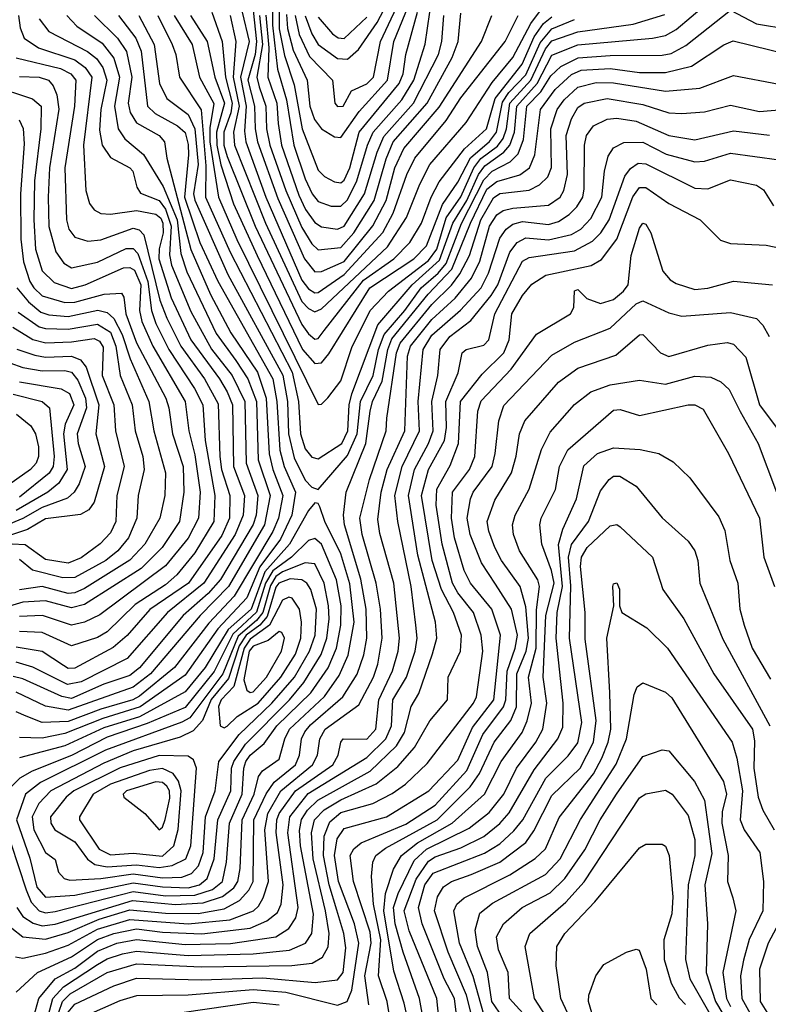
# Model space of a CAD drawing. Extents: x 501367 to 657802, y 482273 to 547541.
# Tile 581 of 656: x 598825 to 601132, y 527567 to 530602. Entities that reach past the tile are written whole.
import ezdxf

# ---------------------------------------------------------------- set-up
doc = ezdxf.new("R2010")
doc.units = 0

msp = doc.modelspace()

# ---------------------------------------------------------------- linework, layer by layer
at = {"layer": '0CON20XD'}
for points in [[(599647.7, 530617.7), (599650.8, 530575), (599668.3, 530508.2), (599710.6, 530415), (599718.9, 530335), (599734, 530294), (599755, 530265.9), (599795, 530241.1), (599815, 530238.5), (599871.2, 530318.8), (599958.4, 530415), (599977.7, 530535), (600096, 530824)], [(599529.8, 530775), (599555.3, 530535), (599550.9, 530495), (599528.3, 530415), (599549, 530335), (599550.9, 530265), (599558.4, 530225), (599620.7, 530050.7), (599702.4, 529865), (599735, 529824.8), (599755, 529825.5), (599825, 529856.9), (599913.5, 529966.5), (599954.7, 530045), (599981.3, 530145), (600009.2, 530205), (600117.7, 530332.3), (600247.9, 530535), (600279.6, 530615)], [(599674.4, 530615), (599686.6, 530556.6), (599718.5, 530488.5), (599789.4, 530415), (599796, 530345), (599805, 530334.2), (599822.5, 530335), (599847.7, 530382.3), (599895, 530403.9), (599915.9, 530425), (599936.6, 530535), (600012.4, 530695)], [(599705, 530613.3), (599725, 530558.6), (599745, 530525.9), (599805, 530482.2), (599835, 530480.4), (599869.6, 530510.4), (599927.2, 530592.8), (599977.9, 530692.1)], [(599251.3, 530615), (599294.7, 530525.3), (599306.5, 530495), (599318, 530425), (599384.2, 530324.2), (599398.7, 530151.3), (599398, 530055), (599473.5, 529885), (599665.1, 529515.1), (599684.9, 529425), (599690.4, 529325), (599705, 529278.6), (599725, 529253.4), (599745, 529247.9), (599817.5, 529295), (599836.3, 529335), (599840.7, 529415), (599848.6, 529448.6), (599928.4, 529661.6), (600034.3, 529785), (600119.2, 529860.8), (600159.7, 529975), (600202.6, 530045), (600238.9, 530125), (600258.3, 530151.7), (600316.7, 530193.4), (600335.1, 530214.9), (600349.7, 530255), (600356.8, 530335), (600420.1, 530405), (600465, 530492.9), (600545, 530524.1), (600775, 530545.1), (600815, 530553.2), (600848.2, 530571.8), (600940.1, 530649.9)], [(598822, 530615), (598826.4, 530576.4), (598839, 530545), (598883.3, 530515), (598995, 530478.4), (599027, 530455), (599047.9, 530425), (599022.5, 530215), (599029.3, 530075), (599040.6, 530035), (599055, 530015.3), (599075, 530004.8), (599105, 530002.5), (599185, 530013.6), (599245, 530002), (599260.2, 529990.2), (599266.9, 529975), (599267.6, 529945), (599254.8, 529895.2), (599254.2, 529865), (599292.1, 529745), (599352.5, 529615), (599441.5, 529495), (599464.8, 529454.8), (599481.3, 529415), (599484.1, 529225), (599517.7, 529135), (599513.8, 529075), (599489.2, 529015), (599393.2, 528865), (599280.6, 528775), (599157, 528633), (599015, 528560.7), (598972.5, 528552.5), (598866.4, 528606.4), (598815, 528621.9)], [(598970.2, 530615), (599002, 530582), (599079.2, 530529.2), (599115, 530483.3), (599132.6, 530425), (599117.1, 530335), (599129, 530265), (599149.1, 530235), (599206.4, 530186.4), (599267.8, 530087.8), (599310.4, 529985), (599321.5, 529881.5), (599340.1, 529825), (599430.8, 529635), (599491, 529551), (599528.7, 529495), (599554.9, 529425), (599560.6, 529245), (599597.4, 529135), (599579.8, 529045), (599469.2, 528855), (599381.6, 528765), (599228.9, 528585), (599175, 528544.3), (598975, 528473.1), (598905, 528485.6), (598815, 528529.2)], [(599129.4, 530615), (599182.8, 530545), (599200.2, 530505), (599219.3, 530335), (599243.2, 530313.2), (599311.9, 530275), (599335, 530254.1), (599345, 530216.9), (599346, 530185), (599333.2, 530055), (599380.2, 529915), (599435.6, 529795.6), (599605.3, 529495), (599617.7, 529425), (599626.8, 529275), (599640.7, 529225), (599675.5, 529145), (599663.6, 529075), (599629.2, 529000.8), (599565.2, 528914.8), (599525, 528819.5), (599435.9, 528724.1), (599335, 528581.8), (599196.3, 528483.7), (599081.8, 528448.2), (598965, 528401.4), (598895, 528386.9), (598825, 528388.8)], [(599056, 530615), (599126.3, 530545), (599154.1, 530504.1), (599171.4, 530425), (599159.9, 530345), (599165.9, 530315.9), (599185, 530284.3), (599255, 530245.2), (599271.3, 530225), (599278.5, 530175), (599353, 529893), (599413, 529755), (599476.4, 529636.4), (599558.6, 529515), (599584.4, 529435), (599593.7, 529263.7), (599605.2, 529215.2), (599636.1, 529135), (599622.7, 529065), (599605.5, 529024.5), (599486.4, 528825), (599408.4, 528741.6), (599302.1, 528605), (599195, 528517.1), (599174.3, 528505), (599075, 528476.3), (598975, 528438.7), (598895.1, 528435.1), (598844.9, 528454.9)], [(599192.9, 530615), (599239.9, 530525), (599256.5, 530405), (599278.7, 530358.7), (599345, 530309.4), (599365.4, 530265.4), (599374.9, 530155), (599361.4, 530065), (599365.1, 530045.1), (599466.3, 529816.3), (599636.2, 529506.2), (599650.7, 529425), (599654.1, 529325), (599671.4, 529251.4), (599705, 529182.4), (599725, 529161), (599745, 529153.3), (599835, 529258.2), (599865.2, 529325), (599875.1, 529425), (599914, 529505), (599931.2, 529585), (599948.6, 529631.4), (600012.3, 529705), (600062.5, 529775), (600115, 529820.1), (600139.8, 529850.2), (600186.2, 529973.8), (600255, 530108.4), (600280.9, 530135), (600336.5, 530163.5), (600361.3, 530188.7), (600377.1, 530232.9), (600387.5, 530335), (600430.9, 530379.1), (600461.5, 530428.5), (600492.3, 530457.7), (600545.8, 530484.2), (600645, 530491.7), (600805, 530492.2), (600832.5, 530497.5), (600877.8, 530522.2), (601015, 530631.2), (601095, 530589.5), (601195, 530572.7)], [(599301.3, 530615), (599356.8, 530525), (599379.3, 530425), (599399.2, 530389.2), (599423.1, 530343.1), (599411.6, 530268.4), (599411.3, 530225), (599438.3, 530055), (599494.2, 529924.2), (599745, 529415.7), (599755, 529417.1), (599775, 529436.5), (599815, 529488.2), (599849, 529591), (599905.1, 529705), (599961.7, 529765), (600085, 529859.4), (600110.1, 529895), (600139.5, 529990.6), (600185, 530056.1), (600224.6, 530145.4), (600246.5, 530173.5), (600297.5, 530212.5), (600314.6, 530235.4), (600324.8, 530265), (600335.6, 530345), (600400.6, 530415), (600445, 530512.3), (600465, 530537.1), (600545, 530564.5), (600715, 530588.2), (600812.6, 530617.4)], [(599351.6, 530615), (599402.6, 530535), (599426.2, 530425), (599456.5, 530345), (599431.7, 530255), (599432.3, 530215), (599445, 530154.2), (599484.5, 530034.5), (599556.9, 529875), (599696.6, 529585), (599735, 529541.7), (599755, 529544.3), (599778.3, 529571.7), (599904.6, 529775), (600039.8, 529865), (600078.9, 529905), (600127.7, 530032.3), (600175, 530100.9), (600214.4, 530175.6), (600273.2, 530226.8), (600294.8, 530254.8), (600312.7, 530347.3), (600332.6, 530377.4), (600385, 530431.8), (600429.1, 530530.9), (600465, 530573.7), (600535, 530602.6)], [(599417.2, 530625), (599449.2, 530535), (599459.5, 530425), (599480, 530345), (599475.7, 530314.3), (599454.4, 530255), (599454.8, 530215), (599465, 530179.8), (599550.5, 529965), (599695, 529662.8), (599715, 529633.6), (599735, 529617.3), (599745, 529619.4), (599763.8, 529643.8), (599885, 529799), (599978.3, 529865), (600027.7, 529915), (600063.6, 529975), (600093.1, 530055), (600118.2, 530101.8), (600196.1, 530203.9), (600263.8, 530265), (600290.7, 530359.3), (600373.6, 530465), (600410.8, 530549.2), (600439.5, 530590.5), (600465, 530610.9)], [(599473.4, 530615), (599491.4, 530535), (599483.4, 530425), (599501.8, 530335), (599484.2, 530255), (599487.5, 530215), (599582.4, 529975), (599695, 529732.7), (599715, 529712), (599735, 529701.6), (599755, 529710.7), (599958.7, 529901.3), (600017.5, 529992.5), (600058.1, 530095), (600089.4, 530155), (600200.6, 530285), (600281.5, 530408.5), (600345, 530485.5), (600399.7, 530590.3), (600429.6, 530630.4)], [(599511.1, 530625), (599532, 530535), (599505.7, 530425), (599523.5, 530335), (599518, 530258), (599522.5, 530225), (599584.2, 530055), (599695, 529799), (599715, 529772.1), (599735, 529760.3), (599745, 529761), (599825, 529816.3), (599944, 529946), (599976.4, 530005), (600017.8, 530125), (600043.1, 530175), (600139.2, 530290.8), (600185, 530361), (600320.9, 530535), (600361.4, 530615)], [(599564.6, 530615.3), (599573.6, 530525), (599555.9, 530425), (599563.1, 530395), (599583.5, 530335), (599586, 530265), (599596, 530215), (599645.3, 530075.3), (599695, 529961.2), (599725, 529910.8), (599745, 529892), (599815, 529899.2), (599854.9, 529945.1), (599917.7, 530045), (599955, 530172.6), (599976.4, 530225), (600080.4, 530345), (600157.9, 530485), (600176, 530535), (600185, 530622.2)], [(599583.7, 530616.3), (599592.5, 530515), (599590.1, 530425), (599617.3, 530345), (599621.6, 530281.6), (599631.8, 530215), (599685, 530061.1), (599706.4, 530016.4), (599735, 529977.1), (599755, 529963.3), (599805, 529956.1), (599825, 529965.5), (599887.9, 530065), (599926.7, 530193.3), (599947.7, 530242.3), (600038.5, 530345), (600115.6, 530495), (600126.5, 530535), (600132.4, 530615)], [(599603.8, 530626.2), (599604, 530585), (599619.8, 530449.8), (599647.5, 530355), (599670, 530215), (599705, 530111.2), (599726, 530065), (599745, 530041.9), (599785, 530027.3), (599815, 530026.6), (599835, 530046.9), (599864, 530105), (599896.5, 530215), (599914.7, 530255), (600003.1, 530355), (600039.5, 530415), (600075, 530526.7), (600089.5, 530625)], [(599624.5, 530625), (599625, 530573.8), (599641.6, 530491.6), (599671.3, 530401.3), (599695.8, 530265.8), (599745, 530138.1), (599765, 530118.7), (599795, 530102), (599815, 530098.7), (599825, 530107.2), (599842.5, 530145), (599871.6, 530255), (599994.5, 530405), (600006.7, 530435), (600015.1, 530494.9), (600051.3, 530625)], [(599745, 530610), (599788.8, 530558.8), (599806.3, 530546.3), (599825, 530544.2), (599895, 530609.7)], [(598885.9, 530605), (598915, 530565.2), (599034.3, 530504.3), (599061.9, 530481.9), (599082, 530455), (599093.4, 530415), (599075.1, 530324.9), (599071.6, 530261.6), (599079.3, 530215), (599105, 530177.2), (599165, 530145.3), (599173.9, 530135), (599186.1, 530086.1), (599197.4, 530067.4), (599255, 530044.6), (599275, 530017.4), (599292, 529965), (599287.3, 529877.3), (599292.9, 529845), (599352.4, 529702.4), (599416, 529586), (599479.6, 529505), (599519.1, 529425), (599523.3, 529235), (599559.4, 529135), (599553.8, 529075), (599545, 529045.6), (599443.8, 528876.2), (599406.6, 528833.4), (599329, 528765), (599195, 528603.7), (599165, 528580.2), (599085, 528553.9), (598985, 528509.7), (598955.1, 528515.1), (598835, 528570.2), (598805, 528577.2)], [(598801.7, 527801.7), (598835, 527775.2), (598905, 527767.6), (598975, 527787.8), (599070.6, 527829.4), (599165, 527857.9), (599275, 527847.5), (599375, 527847.1), (599455, 527861.4), (599502.9, 527887.1), (599531.8, 527918.2), (599544.4, 527945), (599547.1, 528135), (599584.7, 528215.3), (599609, 528251), (599675.1, 528305), (599687.4, 528335), (599693.3, 528385), (599703.6, 528406.4), (599721.5, 528428.5), (599821.4, 528515), (599865, 528584.7), (599886.2, 528643.8), (599894.7, 528695.3), (599893.2, 528785), (599876.9, 528876.9), (599826.6, 529045), (599822.9, 529075), (599831.6, 529145), (599891.9, 529295), (599905.3, 529395), (599912.2, 529425), (599942.4, 529487.6), (599959.4, 529585), (599972.4, 529617.6), (600084, 529756), (600157.3, 529832.7), (600214.4, 529975), (600265, 530079.1), (600295, 530103.5), (600366.8, 530123.2), (600396.2, 530145), (600412.1, 530185), (600430.2, 530325), (600475, 530386.9), (600525, 530432.8), (600555, 530445.9), (600645, 530451.8), (600735, 530438.9), (600815, 530439.1), (600895, 530458.3), (600995, 530524.7), (601023.6, 530536.4), (601195, 530494.8)], [(598815, 530484.6), (598951, 530451), (598983.3, 530435), (598997.9, 530415), (598993.8, 530335), (598964.2, 530145), (598969.5, 529985), (598976.6, 529956.6), (598995, 529931.6), (599035, 529919.6), (599075, 529923.5), (599175, 529959.1), (599193.7, 529953.7), (599208.3, 529938.3), (599257.3, 529737.3), (599278.4, 529681.6), (599321.9, 529595), (599394.4, 529495), (599437.4, 529417.4), (599441.8, 529255), (599447.4, 529215), (599472.7, 529135), (599471.4, 529065), (599447.9, 529012.1), (599345.1, 528864.9), (599226.5, 528783.5), (599156.9, 528703.1), (599113.8, 528666.2), (598995, 528603.2), (598975, 528602.2), (598960.9, 528610.9), (598895, 528654.2), (598815, 528668.1)], [(598812.6, 527712.6), (598835, 527709), (598905, 527724.7), (598975, 527749.1), (599065, 527797.9), (599165, 527828.5), (599345, 527815.2), (599472.7, 527827.3), (599545.6, 527854.4), (599561.1, 527868.9), (599575.3, 527895.3), (599591.7, 527945), (599580.3, 528105), (599589.5, 528155), (599630.2, 528225), (599727.1, 528305), (599742.8, 528335), (599749.7, 528385), (599766.1, 528415), (599870.4, 528489.6), (599915.9, 528575), (599928.6, 528615), (599942.4, 528695), (599936.7, 528785), (599923.4, 528865), (599880.5, 529015), (599873.8, 529065), (599903.3, 529185), (599954.2, 529335), (599956.7, 529373.3), (599985.9, 529575), (599997.6, 529605), (600095, 529724.2), (600156, 529784), (600181.9, 529818.1), (600211.4, 529875), (600246.2, 529985), (600285, 530052.7), (600305, 530066.2), (600395, 530076.5), (600427.2, 530092.8), (600452.7, 530117.3), (600463.8, 530146.2), (600462.2, 530265), (600481.2, 530325), (600502.4, 530355), (600545, 530393.6), (600601.5, 530408.5), (600655, 530407.6), (600815, 530381.2), (600921.3, 530391.3), (601025, 530430.3), (601165, 530402.7)], [(598825, 530426.5), (598885, 530424.9), (598914.1, 530415), (598928.5, 530398.5), (598940.1, 530370.1), (598945.7, 530325.7), (598917.5, 530145), (598913.6, 530055), (598915.2, 529964.8), (598936.4, 529886.4), (598961.3, 529851.3), (598985, 529837.3), (599065, 529854.9), (599153.7, 529896.3), (599175, 529896.4), (599189, 529881), (599220.4, 529795), (599231.3, 529705), (599245, 529665.7), (599284.9, 529585), (599364.4, 529465), (599389.6, 529415), (599396.8, 529305), (599426.7, 529135), (599423.9, 529055), (599365, 528958), (599309.3, 528890.7), (599275, 528860), (599180.8, 528799.2), (599095, 528715.2), (599065, 528697), (598985, 528672.2), (598895, 528712.7), (598825, 528715.8)], [(598739.2, 530399.2), (598865, 530357.9), (598891.3, 530335), (598890.1, 530265), (598871.1, 530105), (598868.6, 529985), (598874.5, 529894.5), (598895, 529828.2), (598931.3, 529791.3), (598985, 529773.7), (599027.3, 529785), (599145, 529836.6), (599165, 529838.1), (599179.3, 529829.3), (599198.9, 529785), (599194.7, 529705), (599201.7, 529671.7), (599235.2, 529595.2), (599335.7, 529425), (599346.4, 529335), (599365, 529260.4), (599381.2, 529145), (599376.7, 529065), (599345, 529004), (599275, 528918.4), (599072.6, 528767.4), (599025, 528744.5), (598985, 528735.7), (598895.5, 528765.5), (598825, 528762.2)], [(598815, 527604.6), (598880, 527665), (598985, 527712.8), (599065, 527766.3), (599115, 527785.2), (599185, 527799.4), (599265, 527788.6), (599386.5, 527783.5), (599535, 527801.3), (599586.4, 527823.6), (599620.2, 527849.8), (599631.1, 527875), (599637.1, 527935), (599615.9, 528095.9), (599617.3, 528135), (599624.9, 528155.1), (599675.3, 528225), (599790.5, 528305), (599807, 528335), (599814.8, 528375), (599822.3, 528385), (599895, 528384.5), (599922.2, 528415), (599931.8, 528505), (599974.4, 528595), (599991.4, 528655), (599995.1, 528695), (599978.2, 528865), (599935, 529018.1), (599929, 529061), (599939.2, 529145), (599957.7, 529215), (600011.6, 529335), (600020.2, 529565), (600029.1, 529595), (600095, 529677.3), (600166.9, 529743.1), (600217.3, 529805), (600242.7, 529857.3), (600272.5, 529965), (600295, 530000.2), (600315, 530013.2), (600345, 530020.9), (600455, 530030), (600490.4, 530055), (600501.5, 530075), (600512.8, 530125), (600508.9, 530245), (600525, 530296.5), (600545, 530331), (600565, 530344.4), (600635, 530358.9), (600745, 530340.7), (600825, 530315.2), (600865, 530312.4), (600935, 530317.8), (601015, 530338.5), (601105, 530318.9), (601225, 530329.2)], [(598823.6, 530293.6), (598836.2, 530266.2), (598839.6, 530219.6), (598828.4, 530065), (598829.3, 529925), (598837.2, 529855), (598857.2, 529795), (598869, 529775), (598895, 529750.8), (598965, 529730.2), (598995, 529731.3), (599085.5, 529755.5), (599139.2, 529759.2), (599146.2, 529746.2), (599152.6, 529695), (599185, 529605.7), (599275.3, 529434.7), (599285.1, 529405), (599296.2, 529325), (599329.1, 529225), (599331.1, 529145), (599317.9, 529055), (599264.3, 528975), (599199.4, 528910.6), (599025, 528798.8), (598985, 528788.5), (598905, 528810.8), (598835, 528805.9), (598761.9, 528785)], [(598843.6, 527436.4), (598884.5, 527585), (598935.1, 527644.9), (598995, 527678.5), (599065, 527730.4), (599124.7, 527755), (599185, 527766.4), (599335, 527751.5), (599475, 527754.2), (599615, 527774.6), (599655, 527800), (599676.7, 527833.3), (599683.6, 527865), (599651.9, 528095), (599658.2, 528145), (599713.8, 528216.2), (599895, 528328), (599953.9, 528385), (599970.8, 528425), (599975.4, 528505), (600017, 528575), (600044.1, 528655), (600050.1, 528695), (600045.5, 528735), (600031.7, 528855), (599990.7, 529055), (599981.1, 529135), (600003.6, 529225), (600057.1, 529335), (600052.7, 529425), (600068.4, 529585), (600095, 529629.7), (600183.7, 529706.3), (600247.1, 529775), (600269.8, 529820.2), (600305, 529928), (600323.8, 529956.2), (600345, 529971.2), (600375, 529980), (600455, 529970.4), (600485, 529979.6), (600518.8, 530001.2), (600542.2, 530025), (600560.8, 530055), (600565, 530080), (600565.9, 530215), (600571.3, 530245), (600592.8, 530275), (600634.9, 530295.1), (600665, 530298.5), (600725, 530288.7), (600825, 530244.5), (600905, 530232), (601025, 530258.9), (601135, 530246.2)], [(598903.9, 527495), (598928, 527585), (598959.9, 527620.1), (599065, 527689.9), (599095, 527706.9), (599142.6, 527722.6), (599185, 527730.7), (599345, 527717.3), (599545, 527722.3), (599656.7, 527733.3), (599705.8, 527755), (599725.8, 527785), (599731, 527845), (599690.8, 528055), (599687, 528103), (599693.2, 528136.8), (599712, 528165), (599744.2, 528195.8), (599905, 528284.9), (599986.8, 528363.2), (600011.4, 528405), (600032, 528485), (600055.1, 528524.9), (600097.5, 528647.5), (600110.6, 528695), (600106.2, 528745), (600051.7, 528951.7), (600023.2, 529135), (600042, 529215), (600085.3, 529295), (600099.5, 529335), (600095.1, 529424.9), (600114, 529505), (600120.8, 529585), (600150.2, 529625), (600215.1, 529674.9), (600278.1, 529751.9), (600298.5, 529785), (600335, 529884.8), (600357.9, 529915), (600385, 529929.3), (600455, 529923.1), (600525, 529939.4), (600554.2, 529955.8), (600585, 529989), (600618.9, 530055), (600626.9, 530135), (600638.7, 530181.3), (600655, 530207.3), (600686.2, 530223.8), (600745, 530224.8), (600817.6, 530187.6), (600905, 530164.2), (600935, 530165.9), (601015, 530190.5), (601165, 530170.2)], [(600176.2, 529513.8), (600188.2, 529575), (600200.8, 529585), (600255, 529598.6), (600271, 529615), (600289.2, 529695), (600375, 529857.8), (600395, 529869), (600535, 529888.9), (600590.5, 529919.5), (600616.1, 529945), (600641.8, 529985), (600690.3, 530119.7), (600707.2, 530142.8), (600730.8, 530159.2), (600755, 530157.1), (600905, 530082.5), (600945, 530080.7), (601015, 530108.2), (601095, 530091.6), (601117.3, 530077.3), (601148.3, 530028.3)], [(598975, 527542.8), (598995, 527567.2), (599115, 527623.5), (599185, 527647.5), (599385, 527642.5), (599575, 527648.7), (599735.9, 527634.1), (599805, 527642.4), (599822, 527665), (599830.7, 527740.7), (599824.2, 527785), (599802.9, 527857.2), (599778.4, 527935), (599761.7, 528025), (599763.7, 528085), (599780.6, 528129.4), (599815, 528157.5), (599913.9, 528186.1), (599973.3, 528216.8), (600014.2, 528245.8), (600080.6, 528309.4), (600223.8, 528495), (600232.5, 528515), (600251.8, 528655), (600246.9, 528705), (600223.9, 528775), (600175, 528834.8), (600159, 528865), (600126.6, 528985), (600109, 529105), (600111.1, 529155), (600152, 529228), (600177.2, 529295), (600183.1, 529425), (600250.7, 529509.3), (600317, 529575), (600333, 529615), (600341.6, 529695), (600375, 529751.4), (600403, 529787), (600446.1, 529813.9), (600586.1, 529843.9), (600617.6, 529862.4), (600665, 529925.3), (600714.6, 530055.4), (600735, 530084.4), (600755, 530084.1), (600825.4, 530035), (600921.8, 529985), (600985, 529921.8), (601015, 529911.9), (601125, 529906.7), (601175, 529896.3)], [(599028.4, 527531.6), (599135, 527578.3), (599186.6, 527593.4), (599345, 527595.6), (599545, 527611.9), (599645, 527603.9), (599805, 527564.5), (599834.3, 527575), (599849.2, 527610.8), (599870.7, 527755), (599857.1, 527815), (599807.4, 527945), (599795.6, 528025), (599803.5, 528076.5), (599825, 528109), (599955.3, 528145), (600086, 528225), (600175, 528319.3), (600220.2, 528419.8), (600285.7, 528505), (600307, 528705), (600280.2, 528785), (600214.5, 528865), (600195, 528903.8), (600165.1, 529005), (600156.1, 529065), (600158.6, 529145), (600211.2, 529215), (600227.3, 529255), (600236.8, 529395), (600247.5, 529427.5), (600339.1, 529525), (600417.2, 529632.8), (600522.1, 529695), (600532.7, 529715), (600535, 529765.8), (600545, 529770), (600572.5, 529742.5), (600615, 529726.9), (600655, 529739.6), (600685.6, 529765), (600699.6, 529785), (600709.6, 529875), (600735, 529959.4), (600745, 529974.4), (600755, 529971.9), (600770.4, 529945), (600807, 529827), (600829.6, 529799.6), (600848.3, 529788.3), (600905, 529769.8), (600945, 529774.3), (601025, 529795.9), (601145, 529784.7)], [(598816.7, 529775), (598852.3, 529732.3), (598890.4, 529700.4), (598915, 529692), (598975, 529686.9), (599066.3, 529706.3), (599095, 529698.8), (599115, 529680.3), (599141.6, 529631.6), (599166.2, 529556.2), (599223.5, 529425), (599238.9, 529335), (599274.3, 529205), (599273, 529135), (599256.9, 529065), (599210.5, 528985), (599165, 528935.7), (599025, 528848.4), (598995, 528835.3), (598975, 528833), (598895, 528854.3), (598825, 528844.1)], [(599901.5, 527565), (599888.5, 527655), (599908.7, 527755), (599905, 527789.4), (599853.8, 527945), (599843.5, 528025), (599854.4, 528045.6), (599877.1, 528065), (600015, 528122.4), (600105, 528180.7), (600202.6, 528287.4), (600251.8, 528398.2), (600316.4, 528483.6), (600323.5, 528505), (600326.8, 528593.2), (600352.4, 528665), (600359.4, 528705), (600341.1, 528785), (600291.6, 528861.6), (600247.8, 528927.8), (600213.4, 529015), (600204, 529065), (600213.8, 529125), (600222.2, 529145), (600280.8, 529225), (600290.8, 529265), (600301.5, 529365), (600317.4, 529412.6), (600465, 529567.6), (600535, 529608.3), (600645, 529650.6), (600725, 529725.6), (600745, 529735.2), (600825, 529697.9), (600865, 529688.4), (601015, 529699.1), (601095, 529680.7), (601115, 529660.4), (601134.1, 529625)], [(598820.6, 529700.6), (598885.4, 529655.4), (598905, 529649.6), (598975, 529647.4), (599065, 529663.2), (599105, 529638.3), (599122, 529595), (599135.3, 529505.3), (599171.7, 529415), (599181.6, 529335), (599205.2, 529255), (599208.6, 529215), (599190.9, 529135), (599186.5, 529065), (599160.2, 529005), (599128.3, 528965), (599090.4, 528935), (598995, 528882), (598958.4, 528881.6), (598864.7, 528904.7), (598825, 528937.5)], [(598803.8, 529653.8), (598866, 529616), (598905.6, 529605.6), (598985, 529608.9), (599055, 529619.6), (599071.3, 529611.3), (599082.8, 529592.8), (599079.9, 529505), (599115.7, 529415), (599120.2, 529335), (599147.2, 529225), (599125.2, 529135), (599121.7, 529055), (599105, 529020.5), (599073.7, 528986.3), (599015, 528942.9), (598975, 528926.8), (598905, 528938), (598842.8, 528982.8), (598801.8, 528985)], [(599977.5, 527455), (599957.5, 527575), (599930.8, 527655), (599937.9, 527765), (599915.2, 527875), (599908.9, 527961.1), (599913.3, 528005), (599922.8, 528025), (599952.3, 528047.7), (600111.8, 528135), (600212.9, 528237.1), (600241.8, 528278.2), (600287.1, 528375), (600338.2, 528441.8), (600356, 528484), (600357.3, 528585), (600385.7, 528655), (600393, 528695), (600385, 528792.2), (600366.9, 528855), (600310.2, 528935), (600289.5, 528975), (600270.3, 529025), (600265.5, 529055), (600289.5, 529120.5), (600340.2, 529205), (600355, 529256), (600365.1, 529324.9), (600381.6, 529365), (600485.9, 529485), (600545, 529527.8), (600662.5, 529567.5), (600735, 529630.7), (600745, 529631.1), (600799.6, 529575), (600825, 529563.2), (600945, 529598.9), (601005, 529606.4), (601025, 529602), (601062.1, 529562.1), (601104.8, 529415), (601171.5, 529325)], [(598816.2, 529586.2), (598872.4, 529567.6), (598905, 529562.1), (598985, 529564.9), (599013, 529553), (599030.3, 529530.3), (599069.5, 529415), (599059.7, 529325), (599087.2, 529225), (599055, 529114.5), (599038.8, 529091.2), (599013.2, 529076.8), (598905, 529062.9), (598849.5, 529030.5), (598751.8, 528998.2)], [(598795, 529543.8), (598835, 529529.4), (598895, 529519.1), (598965, 529520.8), (598985, 529515.4), (599005, 529490.4), (599028.4, 529435), (599030.8, 529405), (599002.8, 529325), (599006, 529295), (599027.3, 529225), (599008.8, 529171.2), (598993.3, 529145), (598973, 529127), (598895, 529098.2), (598835, 529063.8), (598708.6, 529011.4)], [(598923.5, 527476.5), (598957.3, 527575), (598980.9, 527599.1), (599095, 527664.9), (599185, 527691.1), (599385, 527681.8), (599663.7, 527686.3), (599726.5, 527693.5), (599758.3, 527711.7), (599776.1, 527743.9), (599778.5, 527785), (599768.1, 527855), (599730.1, 528015), (599724.3, 528095), (599733.6, 528135), (599763.7, 528166.3), (599815, 528196.9), (599923.4, 528246.6), (599990.4, 528299.6), (600041.8, 528358.2), (600089.4, 528440.6), (600143.3, 528505), (600145.8, 528575), (600183.7, 528655), (600186.7, 528705), (600162.4, 528775), (600125.4, 528845.4), (600095.9, 528935), (600063.6, 529135), (600085.4, 529215), (600134, 529305), (600140.7, 529345), (600138.2, 529425), (600176.2, 529513.8)], [(598825, 529485.1), (598953.5, 529463.5), (598979.4, 529449.4), (598992.7, 529415), (598965.4, 529354.6), (598960.1, 529325), (598972, 529215), (598946.4, 529173.6), (598912, 529145), (598815, 529088.9)], [(600043, 527423), (600009.9, 527569.9), (599978.5, 527668.5), (599947.1, 527855), (599952.2, 527907.8), (599976.9, 527983.1), (600002, 528025), (600051.3, 528065), (600158, 528125), (600257.7, 528215), (600308.9, 528315), (600373.9, 528405), (600389.3, 528440.7), (600401.8, 528495), (600393.2, 528575), (600417.1, 528665), (600417.4, 528782.6), (600427, 528855), (600421.5, 528875), (600364.9, 528964.9), (600346.4, 529015), (600344, 529045), (600351.9, 529075), (600394.8, 529155), (600433.3, 529276.7), (600459.5, 529330.5), (600535, 529415.3), (600585.4, 529454.6), (600645, 529476.5), (600735, 529490.2), (600815, 529478.3), (600905, 529503.1), (600955, 529500.3), (600985.2, 529485.2), (601011.5, 529461.5), (601045, 529393.8), (601100.7, 529295), (601157.2, 529145)], [(598805, 529448), (598895.1, 529425.1), (598917.7, 529405), (598931.8, 529255), (598928.6, 529225), (598916.3, 529203.7), (598825, 529129.8)], [(600081.1, 527455), (600057.5, 527585), (600007.2, 527727.2), (599982.5, 527815), (599976.7, 527865), (599991.3, 527908.7), (600040.4, 528009.6), (600078.7, 528045), (600210, 528110), (600271.6, 528158.4), (600317, 528215), (600355.8, 528295), (600415.1, 528375), (600436.9, 528415), (600449.4, 528495), (600438.7, 528575), (600446, 528765), (600471.8, 528865), (600464.2, 528904.2), (600434.1, 528985), (600428.3, 529045), (600432.5, 529065), (600476.6, 529153.4), (600489, 529225), (600513.7, 529276.3), (600655, 529398.5), (600675, 529400), (600735, 529381.8), (600885, 529414.6), (600905, 529414.6), (600930.8, 529400.8), (601008.9, 529265), (601104.8, 529065), (601117.8, 528945), (601151.3, 528855)], [(598815.9, 529385.9), (598860.1, 529350.1), (598873.9, 529325), (598883.9, 529285), (598883.9, 529255), (598875.7, 529235), (598858.6, 529215), (598775, 529155.7)], [(600120.6, 527485), (600111, 527585), (600025, 527792.9), (600009.8, 527855), (600047, 527953), (600085, 528008), (600105, 528021.6), (600185, 528049), (600255, 528084.1), (600305, 528123.6), (600333.2, 528156.8), (600410.2, 528289.8), (600483.8, 528385), (600498.8, 528421.2), (600499.7, 528495), (600478.2, 528695), (600480.9, 528775), (600497.4, 528855), (600485.6, 528984.4), (600498.3, 529031.7), (600541, 529125), (600563.5, 529226.5), (600605.1, 529264.9), (600655, 529281.8), (600737, 529277), (600794.8, 529264.8), (600839.2, 529239.1), (600890.1, 529190.1), (600979.8, 529069.8), (600997.7, 529027.7), (601013.4, 528935), (601038.3, 528865), (601044.4, 528785), (601057.6, 528735), (601082.4, 528665), (601138.9, 528568.9)], [(600177.7, 527485), (600165, 527584.6), (600133.1, 527645), (600064.9, 527815), (600053.7, 527865), (600074, 527935), (600099.2, 527970.8), (600257.5, 528032.5), (600305, 528061.8), (600348.3, 528101.8), (600375.7, 528135), (600446.5, 528263.5), (600515, 528332.3), (600545, 528373.2), (600557, 528435), (600519.6, 528695), (600523.2, 528856.8), (600516.5, 528945), (600525.5, 528984.5), (600578.2, 529055), (600615, 529149.6), (600641.2, 529185), (600655, 529194.6), (600674.7, 529194.7), (600724.2, 529164.2), (600805, 529066.5), (600885, 528994.6), (600905.9, 528965), (600914.7, 528935), (600920.7, 528865), (600991.8, 528691.8), (601136.8, 528425)], [(598895, 527808.4), (598935, 527813.8), (599172.9, 527887.1), (599305, 527874), (599390.5, 527879.5), (599450.5, 527899.5), (599484.7, 527925.3), (599497.6, 527945), (599504.9, 527985), (599510.8, 528135), (599547.7, 528215), (599561.4, 528268.6), (599573.5, 528286.5), (599625, 528322.4), (599642, 528385), (599656.9, 528415), (599764.5, 528515.5), (599809.6, 528580.4), (599837.2, 528642.8), (599855.7, 528745), (599842.6, 528862.6), (599815, 528955.7), (599766, 529055), (599750.5, 529100.5), (599745, 529110.5), (599735, 529112.7), (599715, 529088.8), (599657.1, 528985), (599580.2, 528899.8), (599538.3, 528785), (599467.6, 528722.4), (599397.3, 528605), (599335, 528529.6), (599195, 528453.3), (599085, 528419.5), (598965, 528363.9), (598825, 528327)], [(600226.8, 527496.8), (600201.7, 527595), (600145, 527727.1), (600103.2, 527855), (600112.2, 527897.8), (600131, 527929), (600155.3, 527945), (600216.6, 527966.6), (600305, 528004.6), (600384.3, 528065.7), (600409, 528101), (600465, 528210.5), (600552.2, 528295), (600593.1, 528375), (600601.5, 528441.5), (600567.9, 528692.1), (600567.3, 528775), (600553.6, 528916.4), (600556.1, 528945), (600574.1, 528975), (600645, 529041.2), (600665, 529045.4), (600675, 529038.7), (600774.7, 528945), (600806.6, 528845), (600871.4, 528755), (600963.9, 528585), (601082.7, 528415), (601089.1, 528379.1), (601087.1, 528295), (601100.4, 528205), (601115, 528165.4), (601149.8, 528105)], [(598905, 527848.4), (598935, 527853.3), (599175, 527914.7), (599275, 527901.6), (599365, 527902.9), (599419.3, 527920.7), (599450.5, 527945), (599463, 528005), (599471.9, 528125), (599511.1, 528215), (599515.5, 528295), (599522.3, 528315), (599535, 528335.1), (599579.1, 528371), (599617.6, 528425), (599722.8, 528527.2), (599775.6, 528604.4), (599801.8, 528665), (599815.3, 528735), (599815.9, 528795), (599801, 528875), (599755.4, 528985), (599735, 529003), (599715, 528996.6), (599663, 528945), (599605, 528902.5), (599582.6, 528865), (599554.9, 528775.1), (599481.8, 528708.2), (599425, 528592.2), (599335, 528481.9), (599218, 528432), (599095, 528389.8), (598985, 528333.4), (598864.2, 528285.8), (598826, 528264), (598800.9, 528239)], [(598905, 527897.2), (598995, 527903.6), (599175, 527941.6), (599265, 527928.4), (599345, 527926.1), (599379.6, 527935), (599403.3, 527955), (599424.4, 528015.6), (599435.7, 528135), (599476.2, 528225), (599477.9, 528295), (599484.7, 528315), (599520.9, 528369.1), (599657, 528505), (599701.3, 528558.7), (599754.5, 528645.5), (599771.2, 528695), (599778.8, 528755), (599777, 528795), (599763.7, 528865), (599735, 528924.8), (599705, 528927.8), (599635, 528899.6), (599615, 528885.6), (599598, 528858), (599574.5, 528775), (599555, 528750), (599498.7, 528701.3), (599451, 528585), (599349.7, 528450.3), (599325, 528436.3), (599089.8, 528350.2), (598889.6, 528250.4), (598843.3, 528215), (598816, 528135), (598856.8, 528016.8), (598877.8, 527927.8), (598905, 527897.2)], [(598979.5, 527949.5), (599075, 527954.9), (599175, 527969.4), (599265, 527956.8), (599325, 527958.9), (599355, 527970.3), (599376.3, 527993.7), (599390.6, 528035), (599397.6, 528145), (599427.7, 528225), (599438.7, 528315), (599501.2, 528398.8), (599602.1, 528495), (599671.8, 528575), (599718.7, 528655), (599735.5, 528705), (599739.5, 528785), (599722.7, 528845), (599710, 528865), (599695, 528874.9), (599658.4, 528878.4), (599624, 528865), (599615, 528852.1), (599587.6, 528762.4), (599565, 528735), (599523.2, 528705), (599501.4, 528671.4), (599468.9, 528571.1), (599415, 528506.7), (599388.8, 528441.2), (599360.3, 528409.7), (599319.8, 528390.2), (599175, 528348.6), (599085, 528310), (598921.5, 528225), (598884.6, 528185.4), (598863.9, 528145), (598868.9, 528105), (598905, 528034.6), (598935, 528013.3), (598944.5, 527974.5), (598962.5, 527955), (598979.5, 527949.5)], [(600255, 527535.2), (600222.3, 527652.3), (600180.8, 527755), (600163.3, 527855), (600172.7, 527875), (600195.3, 527895), (600335, 527965.7), (600413.6, 528016.4), (600445, 528046.4), (600487.6, 528142.4), (600592.9, 528277.1), (600618.9, 528325), (600638.8, 528375), (600647.1, 528415), (600643.1, 528526.9), (600634.8, 528695), (600656.2, 528795), (600652.9, 528855), (600655, 528862.5), (600665, 528866), (600673.6, 528846.4), (600673.8, 528795), (600680.8, 528775), (600757.7, 528727.7), (600821.3, 528665), (601020.6, 528375), (601035.3, 528325.3), (601052.5, 528225), (601045.2, 528135), (601057.9, 528105), (601106.2, 528035), (601117.3, 527945), (601115.2, 527855), (601073.3, 527766.6), (601055, 527702.9), (601046.3, 527655), (601050.1, 527585), (601095, 527503.3)], [(599455, 528419.2), (599465, 528423.9), (599495.6, 528454.4), (599559.9, 528495), (599630, 528575), (599675, 528646), (599691.8, 528695), (599694.1, 528745), (599687.3, 528785), (599665, 528818.8), (599655, 528821.9), (599635, 528812.2), (599594.6, 528735.4), (599535, 528692.8), (599516.9, 528665), (599485, 528546.7), (599445.9, 528505), (599438.3, 528485), (599442.8, 528425), (599455, 528419.2)], [(599535, 528527.7), (599545, 528529.6), (599585.6, 528575), (599632.3, 528655), (599641.3, 528695), (599633.1, 528713.1), (599625, 528716.1), (599591.4, 528688.6), (599545, 528670.9), (599532.6, 528655), (599516.5, 528566.5), (599525.5, 528535.5), (599535, 528527.7)], [(600302.5, 527542.5), (600280.2, 527575), (600267.2, 527665), (600235.4, 527745), (600229.2, 527795), (600242.7, 527847.3), (600281.9, 527878.1), (600445, 527967.3), (600490.1, 528015), (600553.5, 528136.5), (600663.2, 528306.8), (600695.1, 528385), (600718.2, 528521.8), (600728.2, 528545), (600745, 528557.9), (600815, 528528.8), (600835, 528511.6), (600993.8, 528253.8), (601003.5, 528215), (600989.9, 528160.1), (600988.6, 528125), (601008.4, 528025), (601006.3, 527945), (601022.4, 527895), (601031.3, 527855), (600992.2, 527665), (601003.1, 527585), (601015, 527559.5)], [(598844.9, 528454.9), (598815, 528468.1)], [(599255, 527988), (599295, 527994.7), (599337.1, 528015), (599353.1, 528055), (599370, 528295), (599360.8, 528320.8), (599345, 528331.9), (599255, 528333.9), (599134.7, 528295.3), (598992.3, 528225), (598968.6, 528205), (598920.7, 528145), (598921, 528125), (598933.3, 528105), (598995, 528067.5), (599034.4, 528014.4), (599057.2, 527997.2), (599095, 527990.6), (599185, 527997), (599255, 527988)], [(600407.4, 527505), (600334.8, 527585), (600330.8, 527665), (600300.7, 527735), (600294.4, 527775), (600316.3, 527815), (600373.5, 527865), (600459.6, 527910.4), (600505.3, 527954.7), (600566.6, 528043.4), (600614.2, 528135), (600664.5, 528215), (600745, 528330.4), (600805, 528351.2), (600825, 528347.7), (600904, 528254), (600935.7, 528195.7), (600958.1, 528031.9), (600936.4, 527935), (600944.5, 527814.5), (600940.3, 527665), (600968.8, 527575), (601053.5, 527433.5)], [(599265, 528023.8), (599300.7, 528055), (599313.9, 528106.1), (599322.5, 528225), (599314.6, 528254.6), (599298.5, 528278.5), (599265, 528293.6), (599225, 528287.1), (599105, 528245.5), (599051.9, 528215), (599009.7, 528145), (599009.7, 528135), (599070.2, 528045), (599105, 528027.6), (599175, 528032.3), (599265, 528023.8)], [(599255, 528104.6), (599265, 528113.2), (599274, 528136), (599288.1, 528201.9), (599287.1, 528225), (599278.8, 528238.8), (599265, 528250.3), (599245, 528252.1), (599154.2, 528225), (599144.2, 528215), (599145.9, 528205), (599210.6, 528155), (599255, 528104.6)], [(600530.7, 527400.7), (600411.5, 527585), (600383, 527745), (600397.5, 527785), (600507.9, 527882.1), (600565, 527944.3), (600735, 528203.3), (600755, 528215.9), (600815, 528226.9), (600835.8, 528215), (600885, 528148.9), (600905.5, 528074.5), (600905.4, 528025), (600884.7, 527935.3), (600877.2, 527705), (600890.5, 527645), (601022.6, 527412.6)], [(598774.5, 528135), (598845, 527919.7), (598861.1, 527881.1), (598885, 527855.1), (598905, 527848.4)], [(600566.4, 527426.4), (600492.6, 527585), (600478.1, 527685), (600480.6, 527745), (600505.3, 527785), (600597.2, 527882.8), (600735, 528049.1), (600755, 528060.5), (600805, 528060), (600815, 528054.2), (600826.8, 528025), (600837.6, 527897.6), (600834.6, 527845.4), (600810, 527765), (600810.8, 527705), (600832.1, 527632.1), (600856.8, 527586.8), (600876.4, 527566.4)], [(598816.5, 527865), (598835, 527837.2), (598867.3, 527817.3), (598895, 527808.4)], [(601190, 527865), (601131.4, 527755), (601104.3, 527675), (601106.8, 527575), (601162.9, 527485)], [(600601.1, 527495), (600577.9, 527575), (600578.8, 527595), (600600.8, 527655), (600625, 527689.4), (600695, 527727.8), (600725, 527737.1), (600733.6, 527733.6), (600755.1, 527675.1), (600770, 527585), (600788.1, 527565)], [(599325, 527541.4), (599545, 527573), (599625.3, 527565.3)]]:
    msp.add_lwpolyline(points, dxfattribs=at)

doc.saveas('drawing.dxf')
